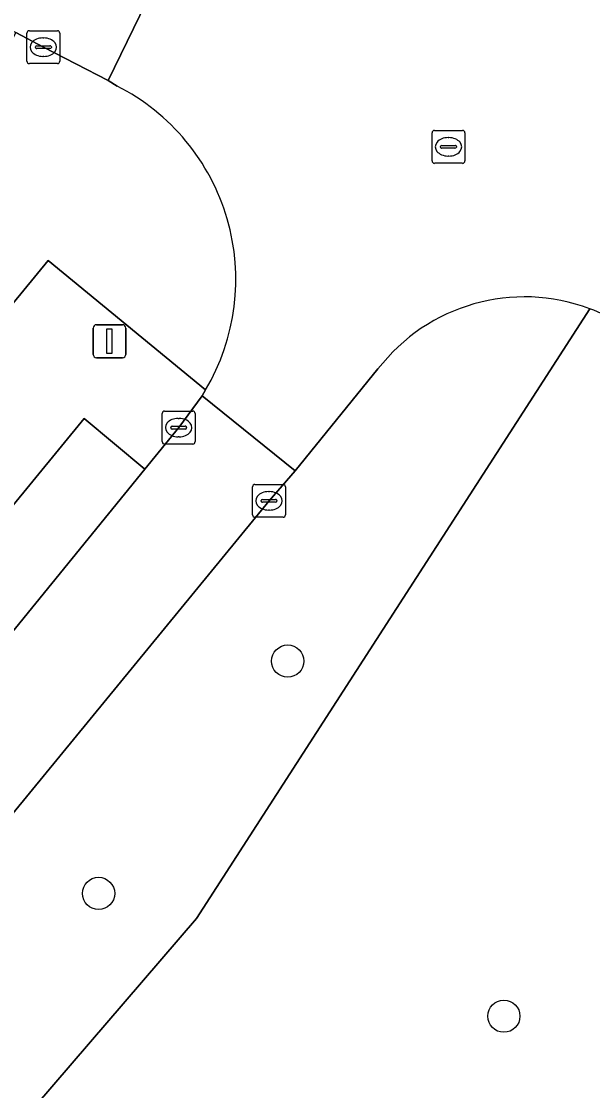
# Model space of a CAD drawing. Extents: x 160349 to 161355, y 381727 to 382854.
# Drawn here: x 160855.11 to 160872.46, y 381886.02 to 381918.48 of the extents above; entities that cross this region are included whole.
import ezdxf

# ---------------------------------------------------------------- set-up
doc = ezdxf.new("R2010")
doc.units = 0
for name, color, linetype in [('IMGEO_Berm_groen', 7, 'Continuous'), ('IMGEO_Boom', 7, 'Continuous'), ('IMGEO_Groenvoorziening', 7, 'Continuous'), ('IMGEO_Kolk', 7, 'Continuous'), ('IMGEO_Lichtmast', 7, 'Continuous'), ('IMGEO_Parkeervlak_open', 7, 'Continuous'), ('IMGEO_Rijbaan_lokaal_open', 7, 'Continuous'), ('IMGEO_Rioolput', 7, 'Continuous'), ('IMGEO_Voetpad_open', 7, 'Continuous')]:
    doc.layers.add(name, color=color, linetype=linetype)

msp = doc.modelspace()

# ---------------------------------------------------------------- linework, layer by layer
at = {"layer": 'IMGEO_Berm_groen'}
msp.add_lwpolyline([(160872.371, 381909.754), (160860.433, 381891.245), (160850.087, 381879.223), (160844.863, 381882.215), (160839.835, 381876.045), (160837.055, 381872.634), (160881.699, 381845.629)], dxfattribs=at)
msp.add_arc((160870.365, 381904.462), 5.659, 58.9987, 69.2408, dxfattribs=at)
at = {"layer": 'IMGEO_Boom'}
for centre in [(160863.198, 381899.059), (160857.457, 381892.006), (160869.762, 381888.279)]:
    msp.add_circle(centre, 0.489, dxfattribs=at)
at = {"layer": 'IMGEO_Groenvoorziening'}
msp.add_lwpolyline([(160858.861, 381904.885), (160859.889, 381906.147), (160860.601, 381907.108), (160860.705, 381907.291), (160855.93, 381911.223), (160848.762, 381902.502), (160851.736, 381899.987), (160857.02, 381906.421)], close=True, dxfattribs=at)
msp.add_lwpolyline([(160865.94, 381907.927), (160863.422, 381904.83), (160862.631, 381903.924), (160849.917, 381888.417), (160844.863, 381882.215), (160850.087, 381879.223), (160860.433, 381891.245), (160872.371, 381909.754)], dxfattribs=at)
msp.add_arc((160870.387, 381904.504), 5.612, 69.3019, 142.4171, dxfattribs=at)
at = {"layer": 'IMGEO_Kolk'}
for p, q in [((160855.28, 381917.27), (160855.28, 381918.122)), ((160855.355, 381918.196), (160856.207, 381918.196)), ((160855.768, 381917.976), (160855.793, 381917.976)), ((160856.281, 381918.122), (160856.281, 381917.27)), ((160855.539, 381917.69), (160855.539, 381917.702)), ((160855.977, 381917.653), (160855.579, 381917.653)), ((160855.582, 381917.739), (160855.98, 381917.739)), ((160856.023, 381917.702), (160856.023, 381917.69)), ((160855.791, 381917.416), (160855.766, 381917.416)), ((160856.207, 381917.196), (160855.355, 381917.196)), ((160859.463, 381906.647), (160860.315, 381906.647)), ((160859.388, 381905.721), (160859.388, 381906.573)), ((160859.876, 381906.427), (160859.901, 381906.427)), ((160860.389, 381906.573), (160860.389, 381905.721)), ((160859.647, 381906.141), (160859.647, 381906.153)), ((160860.085, 381906.104), (160859.687, 381906.104)), ((160859.69, 381906.19), (160860.088, 381906.19)), ((160860.131, 381906.153), (160860.131, 381906.141)), ((160860.315, 381905.647), (160859.463, 381905.647)), ((160859.899, 381905.867), (160859.874, 381905.867)), ((160862.13, 381903.498), (160862.13, 381904.35)), ((160862.205, 381904.424), (160863.057, 381904.424)), ((160863.131, 381904.35), (160863.131, 381903.498)), ((160862.618, 381904.204), (160862.643, 381904.204)), ((160862.389, 381903.918), (160862.389, 381903.93)), ((160862.827, 381903.881), (160862.429, 381903.881)), ((160862.432, 381903.967), (160862.83, 381903.967)), ((160862.873, 381903.93), (160862.873, 381903.918)), ((160863.057, 381903.424), (160862.205, 381903.424)), ((160862.641, 381903.644), (160862.616, 381903.644))]:
    msp.add_line(p, q, dxfattribs=at)
for points in [[(160855.28, 381917.27), (160855.28, 381918.122)], [(160855.355, 381918.196), (160856.207, 381918.196)], [(160856.281, 381918.122), (160856.281, 381917.27)], [(160856.207, 381917.196), (160855.355, 381917.196)], [(160859.463, 381906.647), (160860.315, 381906.647)], [(160859.388, 381905.721), (160859.388, 381906.573)], [(160860.389, 381906.573), (160860.389, 381905.721)], [(160860.315, 381905.647), (160859.463, 381905.647)], [(160862.13, 381903.498), (160862.13, 381904.35)], [(160862.205, 381904.424), (160863.057, 381904.424)], [(160863.131, 381904.35), (160863.131, 381903.498)], [(160863.057, 381903.424), (160862.205, 381903.424)]]:
    msp.add_lwpolyline(points, dxfattribs=at)
for centre, radius, start, end in [((160855.357, 381918.12), 0.0765, 91.552, 178.448), ((160855.357, 381918.12), 0.0765, 91.552, 178.448), ((160856.205, 381918.12), 0.0765, 1.552, 88.448), ((160856.205, 381918.12), 0.0765, 1.552, 88.448), ((160855.579, 381917.699), 0.0403, 85.8775, 175.7526), ((160855.576, 381917.689), 0.0366, 178.938, 274.7102), ((160855.98, 381917.696), 0.043, 264.8664, 352.4533), ((160855.984, 381917.701), 0.0386, 1.7309, 96.639), ((160855.357, 381917.272), 0.0765, 181.552, 268.448), ((160855.357, 381917.272), 0.0765, 181.552, 268.448), ((160856.205, 381917.272), 0.0765, 271.552, 358.448), ((160856.205, 381917.272), 0.0765, 271.552, 358.448), ((160859.465, 381906.571), 0.0765, 91.552, 178.448), ((160859.465, 381906.571), 0.0765, 91.552, 178.448), ((160860.313, 381906.571), 0.0765, 1.552, 88.448), ((160860.313, 381906.571), 0.0765, 1.552, 88.448), ((160859.687, 381906.15), 0.0403, 85.8775, 175.7526), ((160859.684, 381906.14), 0.0366, 178.938, 274.7102), ((160860.088, 381906.147), 0.043, 264.8664, 352.4533), ((160860.092, 381906.152), 0.0386, 1.7309, 96.639), ((160859.465, 381905.723), 0.0765, 181.552, 268.448), ((160859.465, 381905.723), 0.0765, 181.552, 268.448), ((160860.313, 381905.723), 0.0765, 271.552, 358.448), ((160860.313, 381905.723), 0.0765, 271.552, 358.448), ((160862.207, 381904.348), 0.0765, 91.552, 178.448), ((160862.207, 381904.348), 0.0765, 91.552, 178.448), ((160863.055, 381904.348), 0.0765, 1.552, 88.448), ((160863.055, 381904.348), 0.0765, 1.552, 88.448), ((160862.429, 381903.927), 0.0403, 85.8775, 175.7526), ((160862.426, 381903.917), 0.0366, 178.938, 274.7102), ((160862.83, 381903.924), 0.043, 264.8664, 352.4533), ((160862.834, 381903.929), 0.0386, 1.7309, 96.639), ((160862.207, 381903.5), 0.0765, 181.552, 268.448), ((160862.207, 381903.5), 0.0765, 181.552, 268.448), ((160863.055, 381903.5), 0.0765, 271.552, 358.448), ((160863.055, 381903.5), 0.0765, 271.552, 358.448)]:
    msp.add_arc(centre, radius, start, end, dxfattribs=at)
for centre, major_axis, ratio, start_param, end_param in [((160855.767, 381917.696), (-0.387, 0.002), 0.722429, 4.712389, 7.853982), ((160855.792, 381917.696), (-0.39, 0.002), 0.717154, 1.570796, 4.712389), ((160859.875, 381906.147), (-0.387, 0.002), 0.722429, 4.712389, 7.853982), ((160859.9, 381906.147), (-0.39, 0.002), 0.717154, 1.570796, 4.712389), ((160862.617, 381903.924), (-0.387, 0.002), 0.722429, 4.712389, 7.853982), ((160862.642, 381903.924), (-0.39, 0.002), 0.717154, 1.570796, 4.712389)]:
    msp.add_ellipse(centre, major_axis=major_axis, ratio=ratio, start_param=start_param, end_param=end_param, dxfattribs=at)
at = {"layer": 'IMGEO_Lichtmast'}
for p, q in [((160857.391, 381909.27), (160858.181, 381909.27)), ((160858.181, 381909.27), (160857.391, 381909.27)), ((160857.291, 381908.37), (160857.291, 381909.17)), ((160857.291, 381909.17), (160857.291, 381908.37)), ((160858.281, 381909.17), (160858.281, 381908.37)), ((160858.281, 381908.37), (160858.281, 381909.17)), ((160858.181, 381908.27), (160857.391, 381908.27)), ((160857.391, 381908.27), (160858.181, 381908.27))]:
    msp.add_line(p, q, dxfattribs=at)
msp.add_lwpolyline([(160857.711, 381909.145), (160857.861, 381909.145), (160857.861, 381908.395), (160857.711, 381908.395), (160857.711, 381909.145)], dxfattribs=at)
for centre, start, end in [((160857.391, 381909.17), 90, 180), ((160857.391, 381909.17), 90, 180), ((160858.181, 381909.17), 0, 90), ((160858.181, 381909.17), 360, 90), ((160857.391, 381908.37), 180, 270), ((160857.391, 381908.37), 180, 270), ((160858.181, 381908.37), 270, 0), ((160858.181, 381908.37), 270, 0)]:
    msp.add_arc(centre, 0.1, start, end, dxfattribs=at)
at = {"layer": 'IMGEO_Parkeervlak_open'}
msp.add_lwpolyline([(160858.861, 381904.885), (160857.02, 381906.421), (160851.736, 381899.987), (160851.219, 381899.358), (160843.921, 381890.472), (160843.351, 381889.779), (160836.145, 381881.005), (160838.083, 381879.405), (160847.201, 381890.564)], close=True, dxfattribs=at)
at = {"layer": 'IMGEO_Rijbaan_lokaal_open'}
for points in [[(160783.615, 381955.602), (160786.617, 381954.029), (160791.949, 381951.067), (160794.272, 381949.777), (160824.977, 381933.582), (160825.379, 381933.478), (160833.426, 381929.292), (160841.525, 381925.098), (160848.187, 381921.638), (160854.945, 381918.142), (160855.781, 381917.696), (160857.744, 381916.681), (160860.432, 381922.204), (160858.668, 381923.098), (160813.262, 381946.618), (160812.854, 381946.829), (160799.884, 381953.571), (160798.792, 381954.127), (160785.618, 381960.974)], [(160863.943, 381920.523), (160860.432, 381922.204), (160857.744, 381916.681), (160858.02, 381916.515)], [(160860.705, 381907.291), (160860.601, 381907.108), (160863.422, 381904.83), (160865.94, 381907.927)], [(160836.382, 381871.808), (160837.055, 381872.634), (160839.835, 381876.045), (160844.863, 381882.215), (160849.917, 381888.417), (160862.631, 381903.924), (160863.422, 381904.83), (160860.601, 381907.108), (160859.889, 381906.147), (160858.861, 381904.885), (160847.201, 381890.564), (160838.083, 381879.405), (160836.429, 381877.44)]]:
    msp.add_lwpolyline(points, dxfattribs=at)
for centre, radius, start, end in [((160855.038, 381910.644), 6.585, 329.3903, 63.0691), ((160870.387, 381904.504), 5.612, 69.3019, 142.4171), ((160870.365, 381904.462), 5.659, 58.9987, 69.2408)]:
    msp.add_arc(centre, radius, start, end, dxfattribs=at)
at = {"layer": 'IMGEO_Rioolput'}
for p, q in [((160867.58, 381914.244), (160867.58, 381915.096)), ((160867.655, 381915.17), (160868.507, 381915.17)), ((160868.581, 381915.096), (160868.581, 381914.244)), ((160868.068, 381914.95), (160868.093, 381914.95)), ((160867.839, 381914.664), (160867.839, 381914.676)), ((160868.277, 381914.627), (160867.879, 381914.627)), ((160867.882, 381914.713), (160868.28, 381914.713)), ((160868.323, 381914.676), (160868.323, 381914.664)), ((160868.507, 381914.17), (160867.655, 381914.17)), ((160868.091, 381914.39), (160868.066, 381914.39))]:
    msp.add_line(p, q, dxfattribs=at)
for points in [[(160867.58, 381914.244), (160867.58, 381915.096)], [(160867.655, 381915.17), (160868.507, 381915.17)], [(160868.581, 381915.096), (160868.581, 381914.244)], [(160868.507, 381914.17), (160867.655, 381914.17)]]:
    msp.add_lwpolyline(points, dxfattribs=at)
for centre, radius, start, end in [((160867.657, 381915.094), 0.0765, 91.552, 178.448), ((160867.657, 381915.094), 0.0765, 91.552, 178.448), ((160868.505, 381915.094), 0.0765, 1.552, 88.448), ((160868.505, 381915.094), 0.0765, 1.552, 88.448), ((160867.879, 381914.673), 0.0403, 85.8775, 175.7526), ((160867.876, 381914.663), 0.0366, 178.938, 274.7102), ((160868.28, 381914.67), 0.043, 264.8664, 352.4533), ((160868.284, 381914.675), 0.0386, 1.7309, 96.639), ((160867.657, 381914.246), 0.0765, 181.552, 268.448), ((160867.657, 381914.246), 0.0765, 181.552, 268.448), ((160868.505, 381914.246), 0.0765, 271.552, 358.448), ((160868.505, 381914.246), 0.0765, 271.552, 358.448)]:
    msp.add_arc(centre, radius, start, end, dxfattribs=at)
for centre, major_axis, ratio, start_param, end_param in [((160868.067, 381914.67), (-0.387, 0.002), 0.722429, 4.712389, 7.853982), ((160868.092, 381914.67), (-0.39, 0.002), 0.717154, 1.570796, 4.712389)]:
    msp.add_ellipse(centre, major_axis=major_axis, ratio=ratio, start_param=start_param, end_param=end_param, dxfattribs=at)
at = {"layer": 'IMGEO_Voetpad_open'}
msp.add_lwpolyline([(160858.02, 381916.515), (160857.744, 381916.681), (160855.781, 381917.696), (160854.945, 381918.142), (160854.739, 381917.742), (160854.514, 381914.18), (160848.899, 381907.299), (160836.265, 381891.816), (160826.057, 381879.947), (160829.162, 381878.717), (160840.294, 381892.207), (160843.351, 381889.779), (160843.921, 381890.472), (160840.867, 381892.909), (160848.192, 381901.812), (160851.219, 381899.358), (160851.736, 381899.987), (160848.762, 381902.502), (160855.93, 381911.223), (160860.705, 381907.291)], dxfattribs=at)
msp.add_arc((160855.038, 381910.644), 6.585, 329.3903, 63.0691, dxfattribs=at)

doc.saveas('drawing.dxf')
